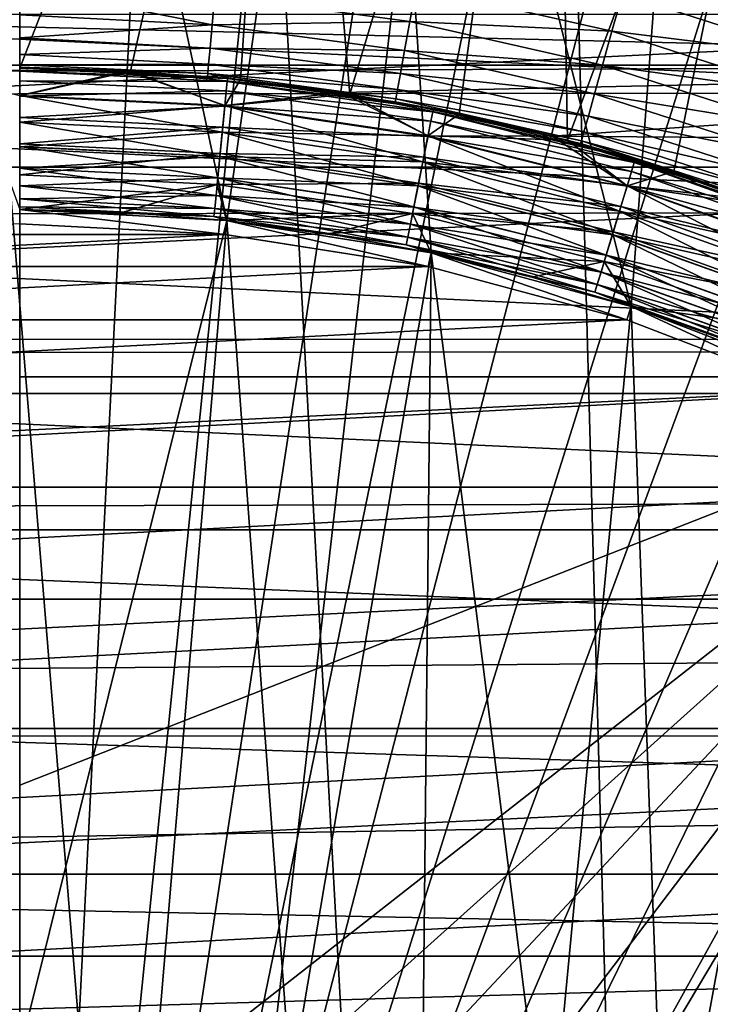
# Model space of a CAD drawing. Header units: metres. Extents: x -104 to 104, y -68 to 90.
# Tile 348 of 656: x 0 to 2.44, y 0.48 to 3.96. Entities that reach past the tile are written whole.
import ezdxf

# ---------------------------------------------------------------- set-up
doc = ezdxf.new("R2010")
doc.units = ezdxf.units.M
doc.layers.add('solid_FIT-BATH-153_SW0002', color=7, linetype='CONTINUOUS')

msp = doc.modelspace()

# ---------------------------------------------------------------- linework, layer by layer
at = {"layer": 'solid_FIT-BATH-153_SW0002'}
for points in [[(3, -33.664112, 59.796501), (-3, 21.43195, 59.796501), (-1.503199, 21.284964, 59.796501)], [(3, -33.664112, 59.796501), (-3, -33.664112, 59.796501), (-3, 21.43195, 59.796501)], [(3, -33.664112, 59.796501), (1.506204, 21.28516, 59.796501), (3, 21.43195, 59.796501)], [(3, -33.664112, 59.796501), (-1.503199, 21.284964, 59.796501), (0, 21.235888, 59.796501)], [(3, -33.664112, 59.796501), (0, 21.235888, 59.796501), (1.506204, 21.28516, 59.796501)], [(3, 18.675392, 72.796501), (-3, -33.664112, 72.796501), (3, -33.664112, 72.796501)], [(-3, 18.675392, 72.796501), (-3, -33.664112, 72.796501), (3, 18.675392, 72.796501)], [(3.685249, 2.69447, 15.858294), (0, 6.935082, 15.924421), (0, 2.69447, 15.858294)], [(7.374184, 2.69447, 15.858294), (0, 6.935082, 15.924421), (3.685249, 2.69447, 15.858294)], [(7.418929, 6.905749, 15.924071), (0, 6.935082, 15.924421), (7.374184, 2.69447, 15.858294)], [(2.44861, 6.741452, 0.796502), (1.22566, 6.681646, 0.796502), (2.162943, 2.94333, 0.796502)], [(2.44861, 6.741452, 0.796502), (2.162943, 2.94333, 0.796502), (2.847588, 2.680477, 0.796502)], [(0.000001, 6.661726, 0.796502), (-1.225658, 6.681646, 0.796502), (0, 3.285888, 0.796502)], [(0.000001, 6.661726, 0.796502), (0, 3.285888, 0.796502), (0.732798, 3.247389, 0.796502)], [(1.22566, 6.681646, 0.796502), (0.000001, 6.661726, 0.796502), (0.732798, 3.247389, 0.796502)], [(1.22566, 6.681646, 0.796502), (0.732798, 3.247389, 0.796502), (1.455257, 3.13287, 0.796502)], [(1.22566, 6.681646, 0.796502), (1.455257, 3.13287, 0.796502), (2.162943, 2.94333, 0.796502)], [(0, 3.785888, -1.703498), (0, 6.285888, -1.703498), (0.951758, 6.240456, -1.703498)], [(0.391627, 3.775709, -1.703498), (0, 3.785888, -1.703498), (0.951758, 6.240456, -1.703498)], [(0.780931, 3.745203, -1.703498), (0.391627, 3.775709, -1.703498), (0.951758, 6.240456, -1.703498)], [(1.167951, 3.694365, -1.703498), (0.780931, 3.745203, -1.703498), (0.951758, 6.240456, -1.703498)], [(1.167951, 3.694365, -1.703498), (0.951758, 6.240456, -1.703498), (1.892358, 6.105129, -1.703498)], [(1.554057, 3.622935, -1.703498), (1.167951, 3.694365, -1.703498), (1.892358, 6.105129, -1.703498)], [(1.937086, 3.531322, -1.703498), (1.554057, 3.622935, -1.703498), (1.892358, 6.105129, -1.703498)], [(1.937086, 3.531322, -1.703498), (1.892358, 6.105129, -1.703498), (2.817144, 5.880862, -1.703498)], [(2.313332, 3.420198, -1.703498), (1.937086, 3.531322, -1.703498), (2.817144, 5.880862, -1.703498)], [(2.683803, 3.289178, -1.703498), (2.313332, 3.420198, -1.703498), (2.817144, 5.880862, -1.703498)], [(0, -3.714112, 38.063175), (0.425752, 4.683829, 37.916401), (-0.000139, 4.694614, 37.916401)], [(0, -3.714112, 38.063175), (0.850549, 4.651487, 37.916401), (0.425752, 4.683829, 37.916401)], [(0, -3.714112, 38.063175), (1.273164, 4.597671, 37.916401), (0.850549, 4.651487, 37.916401)], [(0, -3.714112, 38.063175), (1.69251, 4.522519, 37.916401), (1.273164, 4.597671, 37.916401)], [(0, -3.714112, 38.063175), (2.107512, 4.426224, 37.916401), (1.69251, 4.522519, 37.916401)], [(0, -3.714112, 38.063175), (2.517104, 4.309033, 37.916401), (2.107512, 4.426224, 37.916401)], [(0, -3.714112, 38.063175), (2.920235, 4.171248, 37.916401), (2.517104, 4.309033, 37.916401)], [(0, -3.714112, 38.063175), (3.31587, 4.013222, 37.916401), (2.920235, 4.171248, 37.916401)], [(0.680393, 3.938845, 12.461694), (0, 3.974052, 12.468473), (0, 4.074496, 12.587399)], [(0.689654, 4.043543, 12.587114), (0.680393, 3.938845, 12.461694), (0, 4.074496, 12.587399)], [(0.689654, 4.043543, 12.587114), (1.402286, 4.073298, 12.692428), (1.380185, 3.951141, 12.585839)], [(2.094918, 3.916163, 12.690316), (1.380185, 3.951141, 12.585839), (1.402286, 4.073298, 12.692428)], [(2.131665, 4.049154, 12.774321), (2.094918, 3.916163, 12.690316), (1.402286, 4.073298, 12.692428)], [(5.569687, 3.795945, -7.703498), (-5.19523, 4.059639, -7.703498), (-5.56984, 3.795831, -7.703498)], [(5.569687, 3.795945, -7.703498), (5.195055, 4.059755, -7.703498), (-5.19523, 4.059639, -7.703498)], [(-3.964482, 3.691406, 19.907827), (-3.220493, 4.043946, 19.907827), (3.950368, 3.69894, 19.907827)], [(-3.220493, 4.043946, 19.907827), (3.205515, 4.050185, 19.907827), (3.950368, 3.69894, 19.907827)], [(0.689654, 4.043543, 12.587114), (1.380185, 3.951141, 12.585839), (0.680393, 3.938845, 12.461694)], [(2.819295, 3.826845, 12.771418), (2.094918, 3.916163, 12.690316), (2.131665, 4.049154, 12.774321)], [(2.870436, 3.963197, 12.830716), (2.819295, 3.826845, 12.771418), (2.131665, 4.049154, 12.774321)], [(0, -3.714112, 38.063175), (3.702993, 3.83536, 37.916401), (3.31587, 4.013222, 37.916401)], [(5.139667, 3.976497, -36.203499), (-5.86811, 3.436203, -36.203499), (-5.139493, 3.976613, -36.203499)], [(5.868245, 3.436093, -36.203499), (-5.86811, 3.436203, -36.203499), (5.139667, 3.976497, -36.203499)], [(0.680393, 3.938845, 12.461694), (0, 3.893091, 12.335065), (0, 3.974052, 12.468473)], [(0.680393, 3.938845, 12.461694), (0.673162, 3.856877, 12.322732), (0, 3.893091, 12.335065)], [(0.680393, 3.938845, 12.461694), (1.361457, 3.847744, 12.460421), (0.673162, 3.856877, 12.322732)], [(0.680393, 3.938845, 12.461694), (1.380185, 3.951141, 12.585839), (1.361457, 3.847744, 12.460421)], [(2.061757, 3.796522, 12.58369), (1.361457, 3.847744, 12.460421), (1.380185, 3.951141, 12.585839)], [(2.094918, 3.916163, 12.690316), (2.061757, 3.796522, 12.58369), (1.380185, 3.951141, 12.585839)], [(2.770639, 3.697703, 12.68742), (2.061757, 3.796522, 12.58369), (2.094918, 3.916163, 12.690316)], [(2.819295, 3.826845, 12.771418), (2.770639, 3.697703, 12.68742), (2.094918, 3.916163, 12.690316)], [(0.673162, 3.856877, 12.322732), (0, 3.833706, 12.189972), (0, 3.893091, 12.335065)], [(0.673162, 3.856877, 12.322732), (0.668103, 3.799637, 12.176452), (0, 3.833706, 12.189972)], [(0, -3.714112, 38.063175), (4.080611, 3.638119, 37.916401), (3.702993, 3.83536, 37.916401)], [(0.668103, 3.799637, 12.176452), (0, 3.797858, 12.038024), (0, 3.833706, 12.189972)], [(0.673162, 3.856877, 12.322732), (1.346735, 3.766777, 12.321466), (0.668103, 3.799637, 12.176452)], [(0.673162, 3.856877, 12.322732), (1.361457, 3.847744, 12.460421), (1.346735, 3.766777, 12.321466)], [(2.033582, 3.695291, 12.458228), (1.346735, 3.766777, 12.321466), (1.361457, 3.847744, 12.460421)], [(2.061757, 3.796522, 12.58369), (2.033582, 3.695291, 12.458228), (1.361457, 3.847744, 12.460421)], [(0.379935, 3.776197, -7.703498), (5.569687, 3.795945, -7.703498), (-5.56984, 3.795831, -7.703498)], [(-0.380616, 3.776162, -7.703498), (0.379935, 3.776197, -7.703498), (-5.56984, 3.795831, -7.703498)], [(0.668103, 3.799637, 12.176452), (0.665161, 3.766806, 12.028705), (0, 3.797858, 12.038024)], [(0.665161, 3.766806, 12.028705), (0, 3.788877, 11.961065), (0, 3.797858, 12.038024)], [(0.379935, 3.776197, -7.703498), (1.137121, 3.699179, -7.703498), (5.569687, 3.795945, -7.703498)], [(0.668103, 3.799637, 12.176452), (1.336349, 3.710208, 12.175194), (0.665161, 3.766806, 12.028705)], [(0.668103, 3.799637, 12.176452), (1.346735, 3.766777, 12.321466), (1.336349, 3.710208, 12.175194)], [(1.137121, 3.699179, -7.703498), (1.883085, 3.545601, -7.703498), (5.569687, 3.795945, -7.703498)], [(1.883085, 3.545601, -7.703498), (5.93155, 3.513503, -7.703498), (5.569687, 3.795945, -7.703498)], [(2.726671, 3.581566, 12.580793), (2.033582, 3.695291, 12.458228), (2.061757, 3.796522, 12.58369)], [(2.770639, 3.697703, 12.68742), (2.726671, 3.581566, 12.580793), (2.061757, 3.796522, 12.58369)], [(0, 3.688921, -7.712991), (0.379935, 3.776197, -7.703498), (-0.380616, 3.776162, -7.703498)], [(0.66382, 3.756453, 11.884675), (0, 3.785888, 11.884501), (0, 3.788877, 11.961065)], [(0.665161, 3.766806, 12.028705), (0.66382, 3.756453, 11.884675), (0, 3.788877, 11.961065)], [(0, 3.688343, -1.693891), (0, 3.785888, -1.703498), (0.391627, 3.775709, -1.703498)], [(0, 3.785888, 8.840524), (0, 3.785888, 11.884501), (0.66382, 3.756453, 11.884675)], [(0, 3.785888, 5.796502), (0, 3.785888, 8.840524), (0.66382, 3.756453, 11.884675)], [(0.735129, 3.749774, 5.796502), (0, 3.785888, 5.796502), (0.66382, 3.756453, 11.884675)], [(0, 3.774719, 5.64746), (0, 3.785888, 5.796502), (0.735129, 3.749774, 5.796502)], [(0, 3.688921, -7.712991), (0.725624, 3.653273, -7.712991), (0.379935, 3.776197, -7.703498)], [(0.725567, 3.652698, -1.693891), (0, 3.688343, -1.693891), (0.391627, 3.775709, -1.703498)], [(0.734034, 3.738658, 5.64746), (0, 3.774719, 5.64746), (0.735129, 3.749774, 5.796502)], [(0, 3.741417, 5.501604), (0, 3.774719, 5.64746), (0.734034, 3.738658, 5.64746)], [(0.725624, 3.653273, -7.712991), (1.137121, 3.699179, -7.703498), (0.379935, 3.776197, -7.703498)], [(0.725567, 3.652698, -1.693891), (0.391627, 3.775709, -1.703498), (0.780931, 3.745203, -1.703498)], [(0.761605, 3.747118, 11.884589), (0.66382, 3.756453, 11.884675), (0.665161, 3.766806, 12.028705)], [(0.665161, 3.766806, 12.028705), (1.336349, 3.710208, 12.175194), (1.330227, 3.677722, 12.027452)], [(0.761605, 3.747118, 11.884589), (0.665161, 3.766806, 12.028705), (1.330227, 3.677722, 12.027452)], [(2.011389, 3.616054, 12.319228), (1.336349, 3.710208, 12.175194), (1.346735, 3.766777, 12.321466)], [(2.033582, 3.695291, 12.458228), (2.011389, 3.616054, 12.319228), (1.346735, 3.766777, 12.321466)], [(0.73077, 3.705516, 5.501604), (0, 3.741417, 5.501604), (0.734034, 3.738658, 5.64746)], [(0, 3.686727, 5.362349), (0, 3.741417, 5.501604), (0.73077, 3.705516, 5.501604)], [(0.735129, 3.749774, 5.796502), (0.66382, 3.756453, 11.884675), (0.761605, 3.747118, 11.884589)], [(0.725567, 3.652698, -1.693891), (0.780931, 3.745203, -1.703498), (1.167951, 3.694365, -1.703498)], [(0.73077, 3.705516, 5.501604), (0.734034, 3.738658, 5.64746), (1.460998, 3.630823, 5.64746)], [(0.734034, 3.738658, 5.64746), (0.735129, 3.749774, 5.796502), (1.463177, 3.641778, 5.796502)], [(1.460998, 3.630823, 5.64746), (0.734034, 3.738658, 5.64746), (1.463177, 3.641778, 5.796502)], [(0.735129, 3.749774, 5.796502), (0.761605, 3.747118, 11.884589), (1.328377, 3.667312, 11.883478)], [(1.463177, 3.641778, 5.796502), (0.735129, 3.749774, 5.796502), (1.328377, 3.667312, 11.883478)], [(0.761605, 3.747118, 11.884589), (1.330227, 3.677722, 12.027452), (1.328377, 3.667312, 11.883478)], [(-4.670863, 3.267502, 19.907827), (-3.964482, 3.691406, 19.907827), (4.65813, 3.275551, 19.907827)], [(-3.964482, 3.691406, 19.907827), (3.950368, 3.69894, 19.907827), (4.65813, 3.275551, 19.907827)], [(0.725409, 3.65109, 5.362349), (0, 3.686727, 5.362349), (0.73077, 3.705516, 5.501604)], [(0.725409, 3.65109, 5.362349), (0.73077, 3.705516, 5.501604), (1.454502, 3.598161, 5.501604)], [(1.444147, 3.546107, -1.693891), (0.725567, 3.652698, -1.693891), (1.167951, 3.694365, -1.703498)], [(0.725624, 3.653273, -7.712991), (1.44426, 3.546674, -7.712991), (1.137121, 3.699179, -7.703498)], [(1.454502, 3.598161, 5.501604), (0.73077, 3.705516, 5.501604), (1.460998, 3.630823, 5.64746)], [(1.44426, 3.546674, -7.712991), (1.883085, 3.545601, -7.703498), (1.137121, 3.699179, -7.703498)], [(1.444147, 3.546107, -1.693891), (1.167951, 3.694365, -1.703498), (1.554057, 3.622935, -1.703498)], [(1.995721, 3.560724, 12.172914), (1.330227, 3.677722, 12.027452), (1.336349, 3.710208, 12.175194)], [(2.011389, 3.616054, 12.319228), (1.995721, 3.560724, 12.172914), (1.336349, 3.710208, 12.175194)], [(2.689274, 3.483338, 12.455324), (2.011389, 3.616054, 12.319228), (2.033582, 3.695291, 12.458228)], [(2.726671, 3.581566, 12.580793), (2.689274, 3.483338, 12.455324), (2.033582, 3.695291, 12.458228)], [(0.716418, 3.559804, -7.741371), (0.725624, 3.653273, -7.712991), (0, 3.688921, -7.712991)], [(0, 3.595, -7.741371), (0.716418, 3.559804, -7.741371), (0, 3.688921, -7.712991)], [(0.725567, 3.652698, -1.693891), (0, 3.594456, -1.665401), (0, 3.688343, -1.693891)], [(0, 3.611874, 5.232811), (0, 3.686727, 5.362349), (0.725409, 3.65109, 5.362349)], [(1.98651, 3.528982, 12.025135), (1.328377, 3.667312, 11.883478), (1.330227, 3.677722, 12.027452)], [(1.98651, 3.528982, 12.025135), (1.51691, 3.630885, 11.882846), (1.328377, 3.667312, 11.883478)], [(1.463177, 3.641778, 5.796502), (1.328377, 3.667312, 11.883478), (1.51691, 3.630885, 11.882846)], [(1.995721, 3.560724, 12.172914), (1.98651, 3.528982, 12.025135), (1.330227, 3.677722, 12.027452)], [(0.716365, 3.559263, -1.665401), (0, 3.594456, -1.665401), (0.725567, 3.652698, -1.693891)], [(0.718072, 3.576597, 5.232811), (0, 3.611874, 5.232811), (0.725409, 3.65109, 5.362349)], [(0, -3.714112, 38.063175), (4.447754, 3.422005, 37.916401), (4.080611, 3.638119, 37.916401)], [(0.716365, 3.559263, -1.665401), (0.725567, 3.652698, -1.693891), (1.444147, 3.546107, -1.693891)], [(0.716418, 3.559804, -7.741371), (1.425937, 3.454557, -7.741371), (0.725624, 3.653273, -7.712991)], [(0.718072, 3.576597, 5.232811), (0.725409, 3.65109, 5.362349), (1.443832, 3.544522, 5.362349)], [(1.443832, 3.544522, 5.362349), (0.725409, 3.65109, 5.362349), (1.454502, 3.598161, 5.501604)], [(1.425937, 3.454557, -7.741371), (1.44426, 3.546674, -7.712991), (0.725624, 3.653273, -7.712991)], [(1.444147, 3.546107, -1.693891), (1.554057, 3.622935, -1.703498), (1.937086, 3.531322, -1.703498)], [(1.454502, 3.598161, 5.501604), (1.460998, 3.630823, 5.64746), (2.173893, 3.452252, 5.64746)], [(1.460998, 3.630823, 5.64746), (1.463177, 3.641778, 5.796502), (2.177135, 3.46294, 5.796502)], [(2.173893, 3.452252, 5.64746), (1.460998, 3.630823, 5.64746), (2.177135, 3.46294, 5.796502)], [(1.463177, 3.641778, 5.796502), (1.51691, 3.630885, 11.882846), (1.983395, 3.518878, 11.880951)], [(2.177135, 3.46294, 5.796502), (1.463177, 3.641778, 5.796502), (1.983395, 3.518878, 11.880951)], [(1.98651, 3.528982, 12.025135), (1.983395, 3.518878, 11.880951), (1.51691, 3.630885, 11.882846)], [(0, 3.518533, 5.115891), (0, 3.611874, 5.232811), (0.718072, 3.576597, 5.232811)], [(0.707933, 3.473651, -7.787546), (0.716418, 3.559804, -7.741371), (0, 3.595, -7.741371)], [(0, 3.50843, -7.787546), (0.707933, 3.473651, -7.787546), (0, 3.595, -7.741371)], [(0.716365, 3.559263, -1.665401), (0, 3.50794, -1.619124), (0, 3.594456, -1.665401)], [(1.443832, 3.544522, 5.362349), (1.454502, 3.598161, 5.501604), (2.164226, 3.420384, 5.501604)], [(2.164226, 3.420384, 5.501604), (1.454502, 3.598161, 5.501604), (2.173893, 3.452252, 5.64746)], [(2.6598, 3.406484, 12.316312), (1.995721, 3.560724, 12.172914), (2.011389, 3.616054, 12.319228)], [(2.689274, 3.483338, 12.455324), (2.6598, 3.406484, 12.316312), (2.011389, 3.616054, 12.319228)], [(0.708923, 3.483706, 5.115891), (0, 3.518533, 5.115891), (0.718072, 3.576597, 5.232811)], [(0.707885, 3.473164, -1.619124), (0, 3.50794, -1.619124), (0.716365, 3.559263, -1.665401)], [(0.707885, 3.473164, -1.619124), (0.716365, 3.559263, -1.665401), (1.425831, 3.454024, -1.665401)], [(0.707933, 3.473651, -7.787546), (1.409048, 3.36965, -7.787546), (0.716418, 3.559804, -7.741371)], [(0.708923, 3.483706, 5.115891), (0.718072, 3.576597, 5.232811), (1.429229, 3.471107, 5.232811)], [(1.425831, 3.454024, -1.665401), (0.716365, 3.559263, -1.665401), (1.444147, 3.546107, -1.693891)], [(1.409048, 3.36965, -7.787546), (1.425937, 3.454557, -7.741371), (0.716418, 3.559804, -7.741371)], [(1.429229, 3.471107, 5.232811), (0.718072, 3.576597, 5.232811), (1.443832, 3.544522, 5.362349)], [(2.639004, 3.352851, 12.169984), (1.98651, 3.528982, 12.025135), (1.995721, 3.560724, 12.172914)], [(2.6598, 3.406484, 12.316312), (2.639004, 3.352851, 12.169984), (1.995721, 3.560724, 12.172914)], [(0, 3.408793, 5.014204), (0, 3.518533, 5.115891), (0.708923, 3.483706, 5.115891)], [(1.425831, 3.454024, -1.665401), (1.444147, 3.546107, -1.693891), (2.148819, 3.369596, -1.693891)], [(1.425937, 3.454557, -7.741371), (2.121723, 3.280272, -7.741371), (1.44426, 3.546674, -7.712991)], [(1.429229, 3.471107, 5.232811), (1.443832, 3.544522, 5.362349), (2.14835, 3.368049, 5.362349)], [(2.14835, 3.368049, 5.362349), (1.443832, 3.544522, 5.362349), (2.164226, 3.420384, 5.501604)], [(2.148819, 3.369596, -1.693891), (1.444147, 3.546107, -1.693891), (1.937086, 3.531322, -1.703498)], [(1.44426, 3.546674, -7.712991), (2.148987, 3.370149, -7.712991), (1.883085, 3.545601, -7.703498)], [(2.121723, 3.280272, -7.741371), (2.148987, 3.370149, -7.712991), (1.44426, 3.546674, -7.712991)], [(1.883085, 3.545601, -7.703498), (2.60868, 3.317512, -7.703498), (5.93155, 3.513503, -7.703498)], [(2.148987, 3.370149, -7.712991), (2.60868, 3.317512, -7.703498), (1.883085, 3.545601, -7.703498)], [(2.148819, 3.369596, -1.693891), (1.937086, 3.531322, -1.703498), (2.313332, 3.420198, -1.703498)], [(2.622031, 3.312619, 11.878056), (1.983395, 3.518878, 11.880951), (1.98651, 3.528982, 12.025135)], [(2.622031, 3.312619, 11.878056), (2.257334, 3.438122, 11.879764), (1.983395, 3.518878, 11.880951)], [(2.177135, 3.46294, 5.796502), (1.983395, 3.518878, 11.880951), (2.257334, 3.438122, 11.879764)], [(2.626817, 3.322113, 12.022191), (2.622031, 3.312619, 11.878056), (1.98651, 3.528982, 12.025135)], [(2.639004, 3.352851, 12.169984), (2.626817, 3.322113, 12.022191), (1.98651, 3.528982, 12.025135)], [(0.700495, 3.39813, -7.849737), (0.707933, 3.473651, -7.787546), (0, 3.50843, -7.787546)], [(0, 3.432543, -7.849737), (0.700495, 3.39813, -7.849737), (0, 3.50843, -7.787546)], [(0.707885, 3.473164, -1.619124), (0, 3.432127, -1.556843), (0, 3.50794, -1.619124)], [(0.698167, 3.374494, 5.014204), (0, 3.408793, 5.014204), (0.708923, 3.483706, 5.115891)], [(0.698167, 3.374494, 5.014204), (0.708923, 3.483706, 5.115891), (1.411019, 3.37956, 5.115891)], [(1.411019, 3.37956, 5.115891), (0.708923, 3.483706, 5.115891), (1.429229, 3.471107, 5.232811)], [(0.700454, 3.397715, -1.556843), (0, 3.432127, -1.556843), (0.707885, 3.473164, -1.619124)], [(0.700454, 3.397715, -1.556843), (0.707885, 3.473164, -1.619124), (1.408952, 3.36917, -1.619124)], [(0.700495, 3.39813, -7.849737), (1.394243, 3.295222, -7.849737), (0.707933, 3.473651, -7.787546)], [(1.408952, 3.36917, -1.619124), (0.707885, 3.473164, -1.619124), (1.425831, 3.454024, -1.665401)], [(1.394243, 3.295222, -7.849737), (1.409048, 3.36965, -7.787546), (0.707933, 3.473651, -7.787546)], [(1.408952, 3.36917, -1.619124), (1.425831, 3.454024, -1.665401), (2.121565, 3.279751, -1.665401)], [(1.409048, 3.36965, -7.787546), (2.096593, 3.197429, -7.787546), (1.425937, 3.454557, -7.741371)], [(1.411019, 3.37956, 5.115891), (1.429229, 3.471107, 5.232811), (2.126621, 3.296419, 5.232811)], [(2.121565, 3.279751, -1.665401), (1.425831, 3.454024, -1.665401), (2.148819, 3.369596, -1.693891)], [(2.096593, 3.197429, -7.787546), (2.121723, 3.280272, -7.741371), (1.425937, 3.454557, -7.741371)], [(2.126621, 3.296419, 5.232811), (1.429229, 3.471107, 5.232811), (2.14835, 3.368049, 5.362349)], [(2.164226, 3.420384, 5.501604), (2.173893, 3.452252, 5.64746), (2.865851, 3.204666, 5.64746)], [(2.173893, 3.452252, 5.64746), (2.177135, 3.46294, 5.796502), (2.870126, 3.214984, 5.796502)], [(2.865851, 3.204666, 5.64746), (2.173893, 3.452252, 5.64746), (2.870126, 3.214984, 5.796502)], [(2.177135, 3.46294, 5.796502), (2.257334, 3.438122, 11.879764), (2.622031, 3.312619, 11.878056)], [(2.870126, 3.214984, 5.796502), (2.177135, 3.46294, 5.796502), (2.622031, 3.312619, 11.878056)], [(5.868245, 3.436093, -36.203499), (-6.540164, 2.82712, -36.203499), (-5.86811, 3.436203, -36.203499)], [(6.540291, 2.82699, -36.203499), (-6.540164, 2.82712, -36.203499), (5.868245, 3.436093, -36.203499)], [(0.69439, 3.336149, -7.92555), (0.700495, 3.39813, -7.849737), (0, 3.432543, -7.849737)], [(0, 3.370262, -7.92555), (0.69439, 3.336149, -7.92555), (0, 3.432543, -7.849737)], [(0.700454, 3.397715, -1.556843), (0, 3.369935, -1.480957), (0, 3.432127, -1.556843)], [(0, -3.714112, 38.063175), (4.80348, 3.187573, 37.916401), (4.447754, 3.422005, 37.916401)], [(2.14835, 3.368049, 5.362349), (2.164226, 3.420384, 5.501604), (2.853107, 3.173898, 5.501604)], [(2.148819, 3.369596, -1.693891), (2.313332, 3.420198, -1.703498), (2.683803, 3.289178, -1.703498)], [(2.853107, 3.173898, 5.501604), (2.164226, 3.420384, 5.501604), (2.865851, 3.204666, 5.64746)], [(0.698167, 3.374494, 5.014204), (0, 3.285888, 4.930476), (0, 3.408793, 5.014204)], [(0.694358, 3.335824, -1.480957), (0, 3.369935, -1.480957), (0.700454, 3.397715, -1.556843)], [(0.694358, 3.335824, -1.480957), (0.700454, 3.397715, -1.556843), (1.394162, 3.294813, -1.556843)], [(0.69439, 3.336149, -7.92555), (1.382093, 3.234138, -7.92555), (0.700495, 3.39813, -7.849737)], [(1.38961, 3.271928, 5.014204), (0.698167, 3.374494, 5.014204), (1.411019, 3.37956, 5.115891)], [(1.394162, 3.294813, -1.556843), (0.700454, 3.397715, -1.556843), (1.408952, 3.36917, -1.619124)], [(1.382093, 3.234138, -7.92555), (1.394243, 3.295222, -7.849737), (0.700495, 3.39813, -7.849737)], [(1.38961, 3.271928, 5.014204), (1.411019, 3.37956, 5.115891), (2.099526, 3.207098, 5.115891)], [(2.099526, 3.207098, 5.115891), (1.411019, 3.37956, 5.115891), (2.126621, 3.296419, 5.232811)], [(0.698167, 3.374494, 5.014204), (0.366385, 3.276293, 4.930476), (0, 3.285888, 4.930476)], [(0.689854, 3.290096, -8.012066), (0.69439, 3.336149, -7.92555), (0, 3.370262, -7.92555)], [(0, 3.323986, -8.012066), (0.689854, 3.290096, -8.012066), (0, 3.370262, -7.92555)], [(0.694358, 3.335824, -1.480957), (0, 3.323761, -1.394387), (0, 3.369935, -1.480957)], [(0.698167, 3.374494, 5.014204), (0.731759, 3.247535, 4.930476), (0.366385, 3.276293, 4.930476)], [(1.38961, 3.271928, 5.014204), (0.731759, 3.247535, 4.930476), (0.698167, 3.374494, 5.014204)], [(1.394162, 3.294813, -1.556843), (1.408952, 3.36917, -1.619124), (2.096451, 3.19696, -1.619124)], [(1.394243, 3.295222, -7.849737), (2.074564, 3.12481, -7.849737), (1.409048, 3.36965, -7.787546)], [(2.096451, 3.19696, -1.619124), (1.408952, 3.36917, -1.619124), (2.121565, 3.279751, -1.665401)], [(2.074564, 3.12481, -7.849737), (2.096593, 3.197429, -7.787546), (1.409048, 3.36965, -7.787546)], [(2.121565, 3.279751, -1.665401), (2.148819, 3.369596, -1.693891), (2.832797, 3.124865, -1.693891)], [(2.121723, 3.280272, -7.741371), (2.797076, 3.038627, -7.741371), (2.148987, 3.370149, -7.712991)], [(2.126621, 3.296419, 5.232811), (2.14835, 3.368049, 5.362349), (2.832179, 3.123372, 5.362349)], [(2.832179, 3.123372, 5.362349), (2.14835, 3.368049, 5.362349), (2.853107, 3.173898, 5.501604)], [(2.832797, 3.124865, -1.693891), (2.148819, 3.369596, -1.693891), (2.683803, 3.289178, -1.703498)], [(2.148987, 3.370149, -7.712991), (2.833018, 3.125398, -7.712991), (2.60868, 3.317512, -7.703498)], [(2.797076, 3.038627, -7.741371), (2.833018, 3.125398, -7.712991), (2.148987, 3.370149, -7.712991)], [(0.689832, 3.289871, -1.394387), (0, 3.323761, -1.394387), (0.694358, 3.335824, -1.480957)], [(0.687062, 3.261742, -8.105953), (0.689854, 3.290096, -8.012066), (0, 3.323986, -8.012066)], [(0, 3.295495, -8.105953), (0.687062, 3.261742, -8.105953), (0, 3.323986, -8.012066)], [(0.689832, 3.289871, -1.394387), (0, 3.295381, -1.300466), (0, 3.323761, -1.394387)], [(0.689832, 3.289871, -1.394387), (0.694358, 3.335824, -1.480957), (1.382029, 3.233817, -1.480957)], [(0.689854, 3.290096, -8.012066), (1.373065, 3.188751, -8.012066), (0.69439, 3.336149, -7.92555)], [(1.382029, 3.233817, -1.480957), (0.694358, 3.335824, -1.480957), (1.394162, 3.294813, -1.556843)], [(1.373065, 3.188751, -8.012066), (1.382093, 3.234138, -7.92555), (0.69439, 3.336149, -7.92555)], [(-4.670863, 3.267502, 19.907827), (4.65813, 3.275551, 19.907827), (5.321707, 2.78464, 19.907827)], [(0, 3.295495, -8.105953), (0, 3.285888, -8.203499), (0.366352, 3.276295, -8.203499)], [(0, 3.295495, -8.105953), (0.366352, 3.276295, -8.203499), (0.687062, 3.261742, -8.105953)], [(0.68705, 3.261628, -1.300466), (0, 3.285888, -1.203498), (0, 3.295381, -1.300466)], [(0.68705, 3.261628, -1.300466), (0, 3.295381, -1.300466), (0.689832, 3.289871, -1.394387)], [(0.366352, 3.276295, -1.203498), (0, 3.285888, -1.203498), (0.68705, 3.261628, -1.300466)], [(0, 3.285888, 0.796502), (0, 3.285888, -1.203498), (0.366352, 3.276295, -1.203498)], [(0, 3.285888, 0.796502), (0.366352, 3.276295, -1.203498), (0.731699, 3.247541, -1.203498)], [(0.732798, 3.247389, 0.796502), (0, 3.285888, 0.796502), (0.731699, 3.247541, -1.203498)], [(0.366385, 3.276293, 4.930476), (0, 3.285888, 5.796502), (0, 3.285888, 4.930476)], [(0.366385, 3.276293, 4.930476), (0.731759, 3.247535, 4.930476), (0, 3.285888, 5.796502)], [(0.732798, 3.247389, 5.796502), (0, 3.285888, 5.796502), (0.731759, 3.247535, 4.930476)], [(0, 0.310888, 5.796502), (0, 3.285888, 5.796502), (0.732798, 3.247389, 5.796502)], [(0, 3.285888, -10.703499), (0, 3.235888, -10.790101), (0.72683, 3.197778, -10.790101)], [(0.732059, 3.247504, -10.703499), (0, 3.285888, -10.703499), (0.72683, 3.197778, -10.790101)], [(0, 3.285888, -8.203499), (0, 3.285888, -10.703499), (0.732059, 3.247504, -10.703499)], [(0.366352, 3.276295, -8.203499), (0, 3.285888, -8.203499), (0.732059, 3.247504, -10.703499)], [(0.731699, 3.247541, -1.203498), (0.366352, 3.276295, -1.203498), (0.68705, 3.261628, -1.300466)], [(0.731699, 3.247541, -8.203499), (0.366352, 3.276295, -8.203499), (0.732059, 3.247504, -10.703499)], [(0.687062, 3.261742, -8.105953), (0.366352, 3.276295, -8.203499), (0.731699, 3.247541, -8.203499)], [(0.68705, 3.261628, -1.300466), (0.689832, 3.289871, -1.394387), (1.373021, 3.18853, -1.394387)], [(0.687062, 3.261742, -8.105953), (1.367507, 3.160808, -8.105953), (0.689854, 3.290096, -8.012066)], [(1.373021, 3.18853, -1.394387), (0.689832, 3.289871, -1.394387), (1.382029, 3.233817, -1.480957)], [(1.367507, 3.160808, -8.105953), (1.373065, 3.188751, -8.012066), (0.689854, 3.290096, -8.012066)], [(1.382029, 3.233817, -1.480957), (1.394162, 3.294813, -1.556843), (2.074444, 3.124412, -1.556843)], [(1.382093, 3.234138, -7.92555), (2.056485, 3.065212, -7.92555), (1.394243, 3.295222, -7.849737)], [(2.074444, 3.124412, -1.556843), (1.394162, 3.294813, -1.556843), (2.096451, 3.19696, -1.619124)], [(2.056485, 3.065212, -7.92555), (2.074564, 3.12481, -7.849737), (1.394243, 3.295222, -7.849737)], [(2.096451, 3.19696, -1.619124), (2.121565, 3.279751, -1.665401), (2.796868, 3.038124, -1.665401)], [(2.096593, 3.197429, -7.787546), (2.763947, 2.958646, -7.787546), (2.121723, 3.280272, -7.741371)], [(2.099526, 3.207098, 5.115891), (2.126621, 3.296419, 5.232811), (2.803533, 3.054216, 5.232811)], [(2.796868, 3.038124, -1.665401), (2.121565, 3.279751, -1.665401), (2.832797, 3.124865, -1.693891)], [(2.763947, 2.958646, -7.787546), (2.797076, 3.038627, -7.741371), (2.121723, 3.280272, -7.741371)], [(2.803533, 3.054216, 5.232811), (2.126621, 3.296419, 5.232811), (2.832179, 3.123372, 5.362349)], [(-5.332761, 2.775957, 19.907827), (-4.670863, 3.267502, 19.907827), (5.321707, 2.78464, 19.907827)], [(0.482625, 0.281933, 5.796502), (0, 0.310888, 5.796502), (0.732798, 3.247389, 5.796502)], [(0.958759, 0.194854, 5.796502), (0.482625, 0.281933, 5.796502), (0.732798, 3.247389, 5.796502)], [(1.367484, 3.160695, -1.300466), (0.68705, 3.261628, -1.300466), (1.373021, 3.18853, -1.394387)], [(0.731699, 3.247541, -1.203498), (0.68705, 3.261628, -1.300466), (1.367484, 3.160695, -1.300466)], [(0.687062, 3.261742, -8.105953), (0.731699, 3.247541, -8.203499), (1.095041, 3.199706, -8.203499)], [(0.687062, 3.261742, -8.105953), (1.095041, 3.199706, -8.203499), (1.367507, 3.160808, -8.105953)], [(0.732059, 3.247504, -10.703499), (0.72683, 3.197778, -10.790101), (1.444884, 3.084036, -10.790101)], [(1.095041, 3.199706, -1.203498), (0.731699, 3.247541, -1.203498), (1.367484, 3.160695, -1.300466)], [(0.732798, 3.247389, 0.796502), (0.731699, 3.247541, -1.203498), (1.095041, 3.199706, -1.203498)], [(1.095041, 3.199706, -8.203499), (0.731699, 3.247541, -8.203499), (0.732059, 3.247504, -10.703499)], [(1.38961, 3.271928, 5.014204), (1.095122, 3.199694, 4.930476), (0.731759, 3.247535, 4.930476)], [(0.732798, 3.247389, 5.796502), (0.731759, 3.247535, 4.930476), (1.095122, 3.199694, 4.930476)], [(1.455279, 3.132943, -10.703499), (0.732059, 3.247504, -10.703499), (1.444884, 3.084036, -10.790101)], [(1.095041, 3.199706, -8.203499), (0.732059, 3.247504, -10.703499), (1.455279, 3.132943, -10.703499)], [(0.732798, 3.247389, 0.796502), (1.095041, 3.199706, -1.203498), (1.455382, 3.132921, -1.203498)], [(1.455257, 3.13287, 0.796502), (0.732798, 3.247389, 0.796502), (1.455382, 3.132921, -1.203498)], [(0.732798, 3.247389, 5.796502), (1.095122, 3.199694, 4.930476), (1.455476, 3.132901, 4.930476)], [(1.455257, 3.13287, 5.796502), (0.732798, 3.247389, 5.796502), (1.455476, 3.132901, 4.930476)], [(0.958759, 0.194854, 5.796502), (0.732798, 3.247389, 5.796502), (1.455257, 3.13287, 5.796502)], [(1.38961, 3.271928, 5.014204), (1.455476, 3.132901, 4.930476), (1.095122, 3.199694, 4.930476)], [(2.06767, 3.102083, 5.014204), (1.455476, 3.132901, 4.930476), (1.38961, 3.271928, 5.014204)], [(2.06767, 3.102083, 5.014204), (1.38961, 3.271928, 5.014204), (2.099526, 3.207098, 5.115891)], [(-0.726099, 3.197821, -14.886429), (0.726099, 3.197821, -14.886429), (0, 3.235807, -14.886429)], [(0.726099, 3.197821, -14.886429), (0.72683, 3.197778, -10.790101), (0, 3.235888, -10.790101)], [(0, 3.235807, -14.886429), (0.726099, 3.197821, -14.886429), (0, 3.235888, -10.790101)], [(1.373021, 3.18853, -1.394387), (1.382029, 3.233817, -1.480957), (2.05639, 3.064898, -1.480957)], [(1.373065, 3.188751, -8.012066), (2.043052, 3.020928, -8.012066), (1.382093, 3.234138, -7.92555)], [(2.05639, 3.064898, -1.480957), (1.382029, 3.233817, -1.480957), (2.074444, 3.124412, -1.556843)], [(2.043052, 3.020928, -8.012066), (2.056485, 3.065212, -7.92555), (1.382093, 3.234138, -7.92555)], [(2.06767, 3.102083, 5.014204), (2.099526, 3.207098, 5.115891), (2.767813, 2.96798, 5.115891)], [(2.767813, 2.96798, 5.115891), (2.099526, 3.207098, 5.115891), (2.803533, 3.054216, 5.232811)], [(-1.445257, 3.083946, -14.886429), (1.445257, 3.083946, -14.886429), (0.726099, 3.197821, -14.886429)], [(-1.445257, 3.083946, -14.886429), (0.726099, 3.197821, -14.886429), (-0.726099, 3.197821, -14.886429)], [(0, -3.714112, 38.063175), (5.146875, 2.935426, 37.916401), (4.80348, 3.187573, 37.916401)], [(0.726099, 3.197821, -14.886429), (1.445257, 3.083946, -14.886429), (0.72683, 3.197778, -10.790101)], [(1.445257, 3.083946, -14.886429), (1.444884, 3.084036, -10.790101), (0.72683, 3.197778, -10.790101)], [(1.455382, 3.132921, -1.203498), (1.095041, 3.199706, -1.203498), (1.367484, 3.160695, -1.300466)], [(1.455382, 3.132921, -8.203499), (1.095041, 3.199706, -8.203499), (1.455279, 3.132943, -10.703499)], [(1.367507, 3.160808, -8.105953), (1.095041, 3.199706, -8.203499), (1.455382, 3.132921, -8.203499)], [(1.367484, 3.160695, -1.300466), (1.373021, 3.18853, -1.394387), (2.042987, 3.020712, -1.394387)], [(1.367507, 3.160808, -8.105953), (2.034782, 2.993664, -8.105953), (1.373065, 3.188751, -8.012066)], [(2.042987, 3.020712, -1.394387), (1.373021, 3.18853, -1.394387), (2.05639, 3.064898, -1.480957)], [(2.034782, 2.993664, -8.105953), (2.043052, 3.020928, -8.012066), (1.373065, 3.188751, -8.012066)], [(2.074444, 3.124412, -1.556843), (2.096451, 3.19696, -1.619124), (2.76376, 2.958194, -1.619124)], [(2.074564, 3.12481, -7.849737), (2.734906, 2.888536, -7.849737), (2.096593, 3.197429, -7.787546)], [(2.76376, 2.958194, -1.619124), (2.096451, 3.19696, -1.619124), (2.796868, 3.038124, -1.665401)], [(2.734906, 2.888536, -7.849737), (2.763947, 2.958646, -7.787546), (2.096593, 3.197429, -7.787546)], [(2.034748, 2.993554, -1.300466), (1.367484, 3.160695, -1.300466), (2.042987, 3.020712, -1.394387)], [(1.455382, 3.132921, -1.203498), (1.367484, 3.160695, -1.300466), (2.034748, 2.993554, -1.300466)], [(1.367507, 3.160808, -8.105953), (1.455382, 3.132921, -8.203499), (1.811733, 3.047369, -8.203499)], [(1.367507, 3.160808, -8.105953), (1.811733, 3.047369, -8.203499), (2.034782, 2.993664, -8.105953)], [(1.423796, 0.050645, 5.796502), (0.958759, 0.194854, 5.796502), (1.455257, 3.13287, 5.796502)], [(1.867887, -0.14882, 5.796502), (1.423796, 0.050645, 5.796502), (1.455257, 3.13287, 5.796502)], [(1.455279, 3.132943, -10.703499), (1.444884, 3.084036, -10.790101), (2.147461, 2.895798, -10.790101)], [(1.455257, 3.13287, 0.796502), (1.455382, 3.132921, -1.203498), (1.811733, 3.047369, -1.203498)], [(1.455257, 3.13287, 5.796502), (1.455476, 3.132901, 4.930476), (1.811834, 3.047342, 4.930476)], [(1.455257, 3.13287, 0.796502), (1.811733, 3.047369, -1.203498), (2.163119, 2.943284, -1.203498)], [(2.162943, 2.94333, 0.796502), (1.455257, 3.13287, 0.796502), (2.163119, 2.943284, -1.203498)], [(1.455257, 3.13287, 5.796502), (1.811834, 3.047342, 4.930476), (2.163222, 2.94325, 4.930476)], [(2.162943, 2.94333, 5.796502), (1.455257, 3.13287, 5.796502), (2.163222, 2.94325, 4.930476)], [(1.867887, -0.14882, 5.796502), (1.455257, 3.13287, 5.796502), (2.162943, 2.94333, 5.796502)], [(2.16291, 2.943352, -10.703499), (1.455279, 3.132943, -10.703499), (2.147461, 2.895798, -10.790101)], [(1.455382, 3.132921, -8.203499), (1.455279, 3.132943, -10.703499), (2.16291, 2.943352, -10.703499)], [(1.811733, 3.047369, -1.203498), (1.455382, 3.132921, -1.203498), (2.034748, 2.993554, -1.300466)], [(1.811733, 3.047369, -8.203499), (1.455382, 3.132921, -8.203499), (2.16291, 2.943352, -10.703499)], [(2.06767, 3.102083, 5.014204), (1.811834, 3.047342, 4.930476), (1.455476, 3.132901, 4.930476)], [(2.06767, 3.102083, 5.014204), (2.163222, 2.94325, 4.930476), (1.811834, 3.047342, 4.930476)], [(2.05639, 3.064898, -1.480957), (2.074444, 3.124412, -1.556843), (2.734747, 2.888151, -1.556843)], [(2.056485, 3.065212, -7.92555), (2.711073, 2.830997, -7.92555), (2.074564, 3.12481, -7.849737)], [(2.725818, 2.866594, 5.014204), (2.163222, 2.94325, 4.930476), (2.06767, 3.102083, 5.014204)], [(2.725818, 2.866594, 5.014204), (2.06767, 3.102083, 5.014204), (2.767813, 2.96798, 5.115891)], [(2.734747, 2.888151, -1.556843), (2.074444, 3.124412, -1.556843), (2.76376, 2.958194, -1.619124)], [(2.711073, 2.830997, -7.92555), (2.734906, 2.888536, -7.849737), (2.074564, 3.12481, -7.849737)], [(-2.147822, 2.895602, -14.886429), (2.147822, 2.895602, -14.886429), (1.445257, 3.083946, -14.886429)], [(-2.147822, 2.895602, -14.886429), (1.445257, 3.083946, -14.886429), (-1.445257, 3.083946, -14.886429)], [(1.445257, 3.083946, -14.886429), (2.147461, 2.895798, -10.790101), (1.444884, 3.084036, -10.790101)], [(1.445257, 3.083946, -14.886429), (2.147822, 2.895602, -14.886429), (2.147461, 2.895798, -10.790101)], [(2.042987, 3.020712, -1.394387), (2.05639, 3.064898, -1.480957), (2.710948, 2.830694, -1.480957)], [(2.043052, 3.020928, -8.012066), (2.693363, 2.788243, -8.012066), (2.056485, 3.065212, -7.92555)], [(2.710948, 2.830694, -1.480957), (2.05639, 3.064898, -1.480957), (2.734747, 2.888151, -1.556843)], [(2.693363, 2.788243, -8.012066), (2.711073, 2.830997, -7.92555), (2.056485, 3.065212, -7.92555)], [(2.163119, 2.943284, -1.203498), (1.811733, 3.047369, -1.203498), (2.034748, 2.993554, -1.300466)], [(2.163119, 2.943284, -8.203499), (1.811733, 3.047369, -8.203499), (2.16291, 2.943352, -10.703499)], [(2.034782, 2.993664, -8.105953), (1.811733, 3.047369, -8.203499), (2.163119, 2.943284, -8.203499)], [(2.034748, 2.993554, -1.300466), (2.042987, 3.020712, -1.394387), (2.693277, 2.788034, -1.394387)], [(2.034782, 2.993664, -8.105953), (2.682461, 2.761921, -8.105953), (2.043052, 3.020928, -8.012066)], [(2.693277, 2.788034, -1.394387), (2.042987, 3.020712, -1.394387), (2.710948, 2.830694, -1.480957)], [(2.682461, 2.761921, -8.105953), (2.693363, 2.788243, -8.012066), (2.043052, 3.020928, -8.012066)], [(2.682417, 2.761815, -1.300466), (2.034748, 2.993554, -1.300466), (2.693277, 2.788034, -1.394387)], [(2.163119, 2.943284, -1.203498), (2.034748, 2.993554, -1.300466), (2.682417, 2.761815, -1.300466)], [(2.034782, 2.993664, -8.105953), (2.163119, 2.943284, -8.203499), (2.508576, 2.820951, -8.203499)], [(2.034782, 2.993664, -8.105953), (2.508576, 2.820951, -8.203499), (2.682461, 2.761921, -8.105953)], [(0, -3.714112, 38.063175), (5.47706, 2.666209, 37.916401), (5.146875, 2.935426, 37.916401)], [(2.283908, -0.399949, 5.796502), (1.867887, -0.14882, 5.796502), (2.162943, 2.94333, 5.796502)], [(2.16291, 2.943352, -10.703499), (2.147461, 2.895798, -10.790101), (2.826795, 2.63504, -10.790101)], [(2.847131, 2.680717, -10.703499), (2.16291, 2.943352, -10.703499), (2.826795, 2.63504, -10.790101)], [(2.163119, 2.943284, -8.203499), (2.16291, 2.943352, -10.703499), (2.847131, 2.680717, -10.703499)], [(2.162943, 2.94333, 0.796502), (2.163119, 2.943284, -1.203498), (2.508576, 2.820951, -1.203498)], [(2.162943, 2.94333, 0.796502), (2.508576, 2.820951, -1.203498), (2.847157, 2.680706, -1.203498)], [(2.847588, 2.680477, 0.796502), (2.162943, 2.94333, 0.796502), (2.847157, 2.680706, -1.203498)], [(2.162943, 2.94333, 5.796502), (2.508676, 2.820912, 4.930476), (2.847251, 2.680664, 4.930476)], [(2.847588, 2.680477, 5.796502), (2.162943, 2.94333, 5.796502), (2.847251, 2.680664, 4.930476)], [(2.162943, 2.94333, 5.796502), (2.163222, 2.94325, 4.930476), (2.508676, 2.820912, 4.930476)], [(2.283908, -0.399949, 5.796502), (2.162943, 2.94333, 5.796502), (2.847588, 2.680477, 5.796502)], [(2.508576, 2.820951, -1.203498), (2.163119, 2.943284, -1.203498), (2.682417, 2.761815, -1.300466)], [(2.508576, 2.820951, -8.203499), (2.163119, 2.943284, -8.203499), (2.847131, 2.680717, -10.703499)], [(2.725818, 2.866594, 5.014204), (2.508676, 2.820912, 4.930476), (2.163222, 2.94325, 4.930476)], [(-2.826498, 2.635109, -14.886429), (2.826498, 2.635109, -14.886429), (2.147822, 2.895602, -14.886429)], [(-2.826498, 2.635109, -14.886429), (2.147822, 2.895602, -14.886429), (-2.147822, 2.895602, -14.886429)], [(2.147822, 2.895602, -14.886429), (2.826795, 2.63504, -10.790101), (2.147461, 2.895798, -10.790101)], [(2.147822, 2.895602, -14.886429), (2.826498, 2.635109, -14.886429), (2.826795, 2.63504, -10.790101)], [(6.540291, 2.82699, -36.203499), (-7.150374, 2.15399, -36.203499), (-6.540164, 2.82712, -36.203499)], [(7.150523, 2.153807, -36.203499), (-7.150374, 2.15399, -36.203499), (6.540291, 2.82699, -36.203499)], [(-5.94252, 2.222649, 19.907827), (-5.332761, 2.775957, 19.907827), (5.909722, 2.253962, 19.907827)], [(-5.332761, 2.775957, 19.907827), (5.321707, 2.78464, 19.907827), (5.909722, 2.253962, 19.907827)], [(3.685249, 2.69447, 15.858294), (0, -0.189112, 15.807361), (0.443593, -0.217135, 15.807061)], [(3.685249, 2.69447, 15.858294), (0, 1.250214, 15.833521), (0, -0.189112, 15.807361)], [(3.685249, 2.69447, 15.858294), (0, 2.69447, 15.858294), (0, 1.250214, 15.833521)], [(3.685249, 2.69447, 15.858294), (0.443593, -0.217135, 15.807061), (0.880116, -0.300753, 15.805575)], [(3.685249, 2.69447, 15.858294), (0.880116, -0.300753, 15.805575), (1.302652, -0.438639, 15.802987)], [(3.685249, 2.69447, 15.858294), (1.302652, -0.438639, 15.802987), (1.704512, -0.628619, 15.799421)], [(3.685249, 2.69447, 15.858294), (1.704512, -0.628619, 15.799421), (2.079041, -0.867498, 15.794909)], [(3.685249, 2.69447, 15.858294), (2.079041, -0.867498, 15.794909), (2.419981, -1.151044, 15.789511)], [(3.685249, 2.69447, 15.858294), (2.419981, -1.151044, 15.789511), (2.721968, -1.474354, 15.783291)], [(0, -3.714112, 38.063175), (5.793185, 2.380614, 37.916401), (5.47706, 2.666209, 37.916401)], [(2.666873, -0.699445, 5.796502), (2.283908, -0.399949, 5.796502), (2.847588, 2.680477, 5.796502)], [(-3.475, 2.304765, -14.886429), (3.475, 2.304765, -14.886429), (2.826498, 2.635109, -14.886429)], [(-3.475, 2.304765, -14.886429), (2.826498, 2.635109, -14.886429), (-2.826498, 2.635109, -14.886429)], [(0, -3.714112, 38.063175), (6.094439, 2.079375, 37.916401), (5.793185, 2.380614, 37.916401)], [(-4.085338, 1.908318, -14.886429), (4.085338, 1.908318, -14.886429), (3.475, 2.304765, -14.886429)], [(-4.085338, 1.908318, -14.886429), (3.475, 2.304765, -14.886429), (-3.475, 2.304765, -14.886429)], [(-5.94252, 2.222649, 19.907827), (5.909722, 2.253962, 19.907827), (6.412028, 1.713476, 19.907827)], [(-6.49536, 1.612233, 19.907827), (-5.94252, 2.222649, 19.907827), (6.412028, 1.713476, 19.907827)], [(7.150523, 2.153807, -36.203499), (-7.691257, 1.424557, -36.203499), (-7.150374, 2.15399, -36.203499)], [(7.691335, 1.424446, -36.203499), (-7.691257, 1.424557, -36.203499), (7.150523, 2.153807, -36.203499)], [(0, -3.714112, 38.063175), (6.380049, 1.763264, 37.916401), (6.094439, 2.079375, 37.916401)], [(-4.650269, 1.450814, -14.886429), (4.650269, 1.450814, -14.886429), (4.085338, 1.908318, -14.886429)], [(-4.650269, 1.450814, -14.886429), (4.085338, 1.908318, -14.886429), (-4.085338, 1.908318, -14.886429)], [(0, -3.714112, 38.063175), (6.649282, 1.433093, 37.916401), (6.380049, 1.763264, 37.916401)], [(-6.49536, 1.612233, 19.907827), (6.412028, 1.713476, 19.907827), (6.826273, 1.180987, 19.907827)], [(-6.986269, 0.94976, 19.907827), (-6.49536, 1.612233, 19.907827), (6.826273, 1.180987, 19.907827)], [(-5.164662, 0.936546, -14.886429), (5.164662, 0.936546, -14.886429), (4.650269, 1.450814, -14.886429)], [(-5.164662, 0.936546, -14.886429), (4.650269, 1.450814, -14.886429), (-4.650269, 1.450814, -14.886429)], [(0, -3.714112, 38.063175), (6.901447, 1.08971, 37.916401), (6.649282, 1.433093, 37.916401)], [(7.691335, 1.424446, -36.203499), (-8.15755, 0.646627, -36.203499), (-7.691257, 1.424557, -36.203499)], [(8.157591, 0.646545, -36.203499), (-8.15755, 0.646627, -36.203499), (7.691335, 1.424446, -36.203499)], [(-6.986269, 0.94976, 19.907827), (6.826273, 1.180987, 19.907827), (7.166233, 0.667785, 19.907827)], [(0, -3.714112, 38.063175), (7.135896, 0.733996, 37.916401), (6.901447, 1.08971, 37.916401)], [(-7.409372, 0.243134, 19.907827), (-6.986269, 0.94976, 19.907827), (7.166233, 0.667785, 19.907827)], [(-5.62286, 0.370674, -14.886429), (5.62286, 0.370674, -14.886429), (5.164662, 0.936546, -14.886429)], [(-5.62286, 0.370674, -14.886429), (5.164662, 0.936546, -14.886429), (-5.164662, 0.936546, -14.886429)], [(0, -3.714112, 38.063175), (7.352028, 0.366864, 37.916401), (7.135896, 0.733996, 37.916401)], [(-7.409372, 0.243134, 19.907827), (7.166233, 0.667785, 19.907827), (7.445459, 0.175871, 19.907827)], [(8.157591, 0.646545, -36.203499), (-8.545556, -0.173567, -36.203499), (-8.15755, 0.646627, -36.203499)], [(8.545594, -0.173658, -36.203499), (-8.545556, -0.173567, -36.203499), (8.157591, 0.646545, -36.203499)]]:
    msp.add_3dface(points, dxfattribs=at)

doc.saveas('drawing.dxf')
